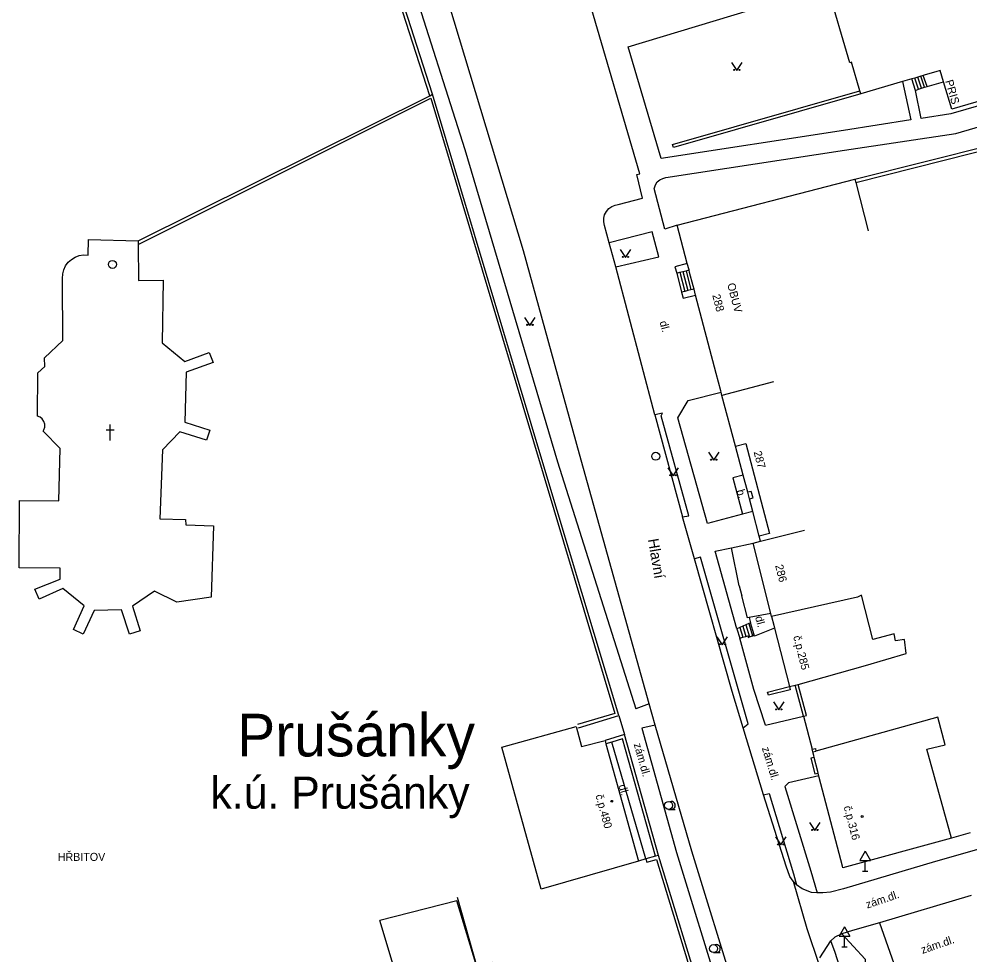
# Model space of a CAD drawing. Extents: x -577457 to -568404, y -1208466 to -1201387.
# Drawn here: x -575359.7 to -575270.6, y -1204396.7 to -1204308.9 of the extents above; entities that cross this region are included whole.
import ezdxf

# ---------------------------------------------------------------- set-up
doc = ezdxf.new("R2010")
doc.units = 0
for name, color, linetype in [('BUDOVY_MĚŘ', 7, 'Continuous'), ('BUDOVY_NEMĚŘ', 7, 'Continuous'), ('MAP_ZN_BP', 7, 'Continuous'), ('NÁZEV_K_Ú', 7, 'Continuous'), ('NÁZVY_SÍDEL_JEDNOTKY', 7, 'Continuous'), ('NÁZVY_ULIC_TOK_SMĚR', 7, 'Continuous'), ('POMOC_POPIS', 7, 'Continuous'), ('ROZHRANÍ_PLOCH', 7, 'Continuous'), ('VÝŠKOPIS', 7, 'Continuous'), ('ZN_BUDOV', 7, 'Continuous'), ('ZN_DOPLŇKOVÉ', 7, 'Continuous'), ('ZN_KULTUR', 7, 'Continuous'), ('Č_POPIS_ORIENT', 7, 'Continuous')]:
    doc.layers.add(name, color=color, linetype=linetype)

msp = doc.modelspace()

# ---------------------------------------------------------------- linework, layer by layer
at = {"layer": 'BUDOVY_MĚŘ'}
for points in [[(-575280.88, -1204315.61), (-575281.68, -1204312.94), (-575281.81, -1204312.98), (-575283.92, -1204305.85)], [(-575251.99, -1204310.72), (-575251.8, -1204311.36), (-575272.25, -1204317.34), (-575273.04, -1204314.78)], [(-575273.04, -1204314.78), (-575273.36, -1204313.72), (-575273.76, -1204313.84)], [(-575276.88, -1204314.75), (-575280.79, -1204315.9)], [(-575276.02, -1204314.5), (-575276.88, -1204314.75)], [(-575275.74, -1204314.42), (-575276.02, -1204314.5)], [(-575275.45, -1204314.33), (-575275.74, -1204314.42)], [(-575275.16, -1204314.25), (-575275.45, -1204314.33)], [(-575274.94, -1204314.18), (-575275.16, -1204314.25)], [(-575274.76, -1204314.13), (-575274.94, -1204314.18)], [(-575280.79, -1204315.9), (-575280.88, -1204315.61)], [(-575298, -1204328.23), (-575281.34, -1204323.92)], [(-575281.34, -1204323.92), (-575281.26, -1204324.21)], [(-575281.26, -1204324.21), (-575280.09, -1204328.76)], [(-575297.06, -1204331.82), (-575298, -1204328.23)], [(-575348.53, -1204330.03), (-575348.5, -1204333.41), (-575346.21, -1204333.39), (-575346.28, -1204339.27), (-575344.15, -1204341.02), (-575341.87, -1204340.16), (-575341.51, -1204341.11), (-575344.05, -1204342.01), (-575344.16, -1204346.7), (-575341.83, -1204347.44), (-575342.13, -1204348.39), (-575344.63, -1204347.6), (-575346.26, -1204349.28), (-575346.51, -1204355.78), (-575344.11, -1204355.83), (-575344.07, -1204356.33), (-575341.48, -1204356.42), (-575341.7, -1204363.1), (-575344.92, -1204363.59), (-575347.01, -1204362.54), (-575349.08, -1204363.95), (-575348.35, -1204366.28), (-575349.34, -1204366.59), (-575350.09, -1204364.31), (-575352.67, -1204364.36), (-575353.7, -1204366.57), (-575354.6, -1204366.16), (-575353.59, -1204363.94), (-575355.59, -1204362.3), (-575357.83, -1204363.29), (-575358.23, -1204362.36), (-575355.86, -1204361.41), (-575355.85, -1204360.4), (-575359.71, -1204360.37), (-575359.66, -1204354.05), (-575355.99, -1204354.09), (-575355.86, -1204349.17), (-575357.45, -1204347.55), (-575357.37, -1204347.42), (-575357.3, -1204347.16), (-575357.3, -1204346.89), (-575357.38, -1204346.63), (-575357.53, -1204346.4), (-575357.74, -1204346.23), (-575357.99, -1204346.13), (-575357.94, -1204342.07), (-575357.28, -1204341.49), (-575357.31, -1204340.66), (-575355.6, -1204339.04), (-575355.62, -1204333.38), (-575355.64, -1204333.21), (-575355.61, -1204332.8), (-575355.51, -1204332.4), (-575355.34, -1204332.03), (-575355.09, -1204331.7), (-575354.79, -1204331.43), (-575354.44, -1204331.22), (-575354.06, -1204331.08), (-575353.65, -1204331.01), (-575353.24, -1204331.03), (-575353.2, -1204329.57), (-575348.53, -1204329.7)], [(-575348.53, -1204329.7), (-575348.53, -1204330.03)], [(-575296.9, -1204332.42), (-575297.06, -1204331.82)], [(-575296.84, -1204332.65), (-575296.9, -1204332.42)], [(-575296.43, -1204334.21), (-575296.51, -1204333.92)], [(-575296.28, -1204334.78), (-575296.43, -1204334.21)], [(-575294.35, -1204342.13), (-575296.28, -1204334.78)], [(-575288.97, -1204342.91), (-575293.81, -1204344.19)], [(-575293.89, -1204343.89), (-575293.92, -1204343.77)], [(-575293.81, -1204344.19), (-575293.89, -1204343.89)], [(-575292.55, -1204348.94), (-575293.81, -1204344.19)], [(-575291.83, -1204351.67), (-575292.55, -1204348.94)], [(-575291.4, -1204353.28), (-575291.83, -1204351.67)], [(-575291.24, -1204353.9), (-575291.4, -1204353.28)], [(-575290.93, -1204355.09), (-575291.24, -1204353.9)], [(-575290.32, -1204357.39), (-575290.93, -1204355.09)], [(-575290.2, -1204357.86), (-575290.32, -1204357.39)], [(-575290.2, -1204357.86), (-575286.06, -1204356.82)], [(-575290.9, -1204358.04), (-575290.2, -1204357.86)], [(-575289.24, -1204364.64), (-575290.9, -1204358.04)], [(-575289.17, -1204364.92), (-575289.24, -1204364.64)], [(-575288.96, -1204365.75), (-575288.89, -1204366.02)], [(-575288.89, -1204366.02), (-575287.49, -1204371.5)], [(-575287.49, -1204371.5), (-575286.95, -1204371.36)], [(-575286.95, -1204371.36), (-575286.66, -1204371.29)], [(-575304.77, -1204376.57), (-575304.69, -1204376.86)], [(-575304.69, -1204376.86), (-575301.64, -1204387.89)], [(-575285.3, -1204377.62), (-575285.01, -1204377.55)], [(-575285.21, -1204377.98), (-575285.3, -1204377.62)], [(-575285.17, -1204378.15), (-575285.21, -1204377.98)], [(-575284.82, -1204379.48), (-575285.17, -1204378.15)], [(-575284.79, -1204379.61), (-575284.82, -1204379.48)], [(-575284.73, -1204379.86), (-575284.79, -1204379.61)], [(-575284.69, -1204380.03), (-575284.73, -1204379.86)], [(-575282.51, -1204388.33), (-575284.69, -1204380.03)], [(-575270.54, -1204385.22), (-575272.28, -1204385.71)], [(-575272.28, -1204385.71), (-575282.47, -1204388.49)], [(-575282.47, -1204388.49), (-575282.51, -1204388.33)], [(-575320.69, -1204410.74), (-575325.88, -1204393.43)]]:
    msp.add_lwpolyline(points, dxfattribs=at)
at = {"layer": 'BUDOVY_NEMĚŘ'}
for points in [[(-575286.66, -1204371.29), (-575280.36, -1204369.52), (-575276.54, -1204368.41), (-575276.69, -1204367.09), (-575277.55, -1204367.22), (-575277.66, -1204366.54), (-575279.66, -1204367.07), (-575280.72, -1204362.94), (-575281.11, -1204363.1)], [(-575281.11, -1204363.1), (-575289.17, -1204364.92)], [(-575272.28, -1204385.71), (-575274.62, -1204377.38), (-575272.89, -1204376.95), (-575273.57, -1204374.38), (-575285.01, -1204377.55)], [(-575301.64, -1204387.89), (-575310.76, -1204390.51), (-575313.08, -1204382.14), (-575314.45, -1204377.19), (-575307.49, -1204375.26), (-575306.97, -1204377.12), (-575304.77, -1204376.57)], [(-575318.65, -1204391.26), (-575316.8, -1204397.8), (-575315.36, -1204397.37), (-575312.07, -1204408.34), (-575316.87, -1204409.83), (-575320.69, -1204410.74)], [(-575320.69, -1204410.74), (-575312.07, -1204408.34), (-575315.36, -1204397.37), (-575316.8, -1204397.8), (-575318.68, -1204391.59), (-575325.88, -1204393.43)]]:
    msp.add_lwpolyline(points, dxfattribs=at)
at = {"layer": 'MAP_ZN_BP'}
for centre, radius in [((-575350.95, -1204331.9), 0.375), ((-575350.95, -1204331.9), 0.0005), ((-575300.02, -1204349.9), 0.375), ((-575300.02, -1204349.9), 0.0005)]:
    msp.add_circle(centre, radius, dxfattribs=at)
at = {"layer": 'ROZHRANÍ_PLOCH'}
for points in [[(-575304.4, -1204329.88), (-575304.82, -1204328.26), (-575304.9, -1204327.92), (-575304.89, -1204327.58), (-575304.81, -1204327.24), (-575304.65, -1204326.93), (-575304.42, -1204326.67), (-575304.14, -1204326.46), (-575303.82, -1204326.33), (-575303.55, -1204326.27), (-575301.27, -1204325.69), (-575301.8, -1204323.48), (-575301.51, -1204323.41), (-575306.24, -1204307.27), (-575310.2, -1204293.93), (-575310.37, -1204293.98), (-575310.39, -1204293.76)], [(-575320.41, -1204304.09), (-575321.37, -1204304.19), (-575323.14, -1204304.7), (-575317.93, -1204321.11), (-575309.24, -1204350.42), (-575301.9, -1204373.58)], [(-575300.65, -1204373.13), (-575307.17, -1204349.7), (-575312.43, -1204330.64), (-575320.41, -1204304.09)], [(-575276.88, -1204314.75), (-575276.09, -1204318.35), (-575282.43, -1204319.33), (-575299.51, -1204321.97), (-575302.6, -1204311.49), (-575286.34, -1204306.56)], [(-575249.61, -1204310.85), (-575251.59, -1204311.76), (-575272.34, -1204317.79), (-575275.15, -1204318.23), (-575275.68, -1204315.58)], [(-575298, -1204328.23), (-575299.16, -1204328.59), (-575300.16, -1204324.79), (-575300.15, -1204324.72), (-575300.05, -1204324.43), (-575299.87, -1204324.17), (-575299.64, -1204323.97), (-575299.36, -1204323.83), (-575299.06, -1204323.76), (-575282.31, -1204321.19), (-575271.9, -1204319.62), (-575250.31, -1204313.32), (-575249.09, -1204312.5)], [(-575275.68, -1204315.58), (-575276.02, -1204314.5)], [(-575275.4, -1204315.48), (-575275.74, -1204314.42)], [(-575275.11, -1204315.38), (-575275.45, -1204314.33)], [(-575274.83, -1204315.29), (-575275.16, -1204314.25)], [(-575274.56, -1204315.2), (-575274.94, -1204314.18)], [(-575274.56, -1204315.2), (-575273.04, -1204314.78)], [(-575275.68, -1204315.58), (-575275.4, -1204315.48)], [(-575275.4, -1204315.48), (-575275.11, -1204315.38)], [(-575275.11, -1204315.38), (-575274.83, -1204315.29)], [(-575274.83, -1204315.29), (-575274.56, -1204315.2)], [(-575303.77, -1204332.14), (-575299.72, -1204331.2), (-575300.36, -1204328.85), (-575304.4, -1204329.88)], [(-575303.77, -1204332.14), (-575304.4, -1204329.88)], [(-575300.11, -1204346), (-575303.77, -1204332.14)], [(-575297.76, -1204332.64), (-575297.3, -1204334.44)], [(-575297.47, -1204332.57), (-575297.01, -1204334.36)], [(-575297.18, -1204332.49), (-575296.72, -1204334.29)], [(-575298.05, -1204332.72), (-575297.59, -1204334.52)], [(-575291.89, -1204355.34), (-575295.18, -1204356.19), (-575297.96, -1204346.29), (-575296.99, -1204344.66), (-575293.89, -1204343.89)], [(-575297.52, -1204355.59), (-575296.92, -1204355.47), (-575299.52, -1204346.09), (-575299.38, -1204345.87), (-575300.11, -1204346)], [(-575300.11, -1204346), (-575297.52, -1204355.59)], [(-575291.83, -1204351.67), (-575292.78, -1204351.91), (-575291.89, -1204355.34)], [(-575296.4, -1204359.53), (-575297.52, -1204355.59)], [(-575290.93, -1204355.09), (-575291.89, -1204355.34)], [(-575292.41, -1204366.07), (-575294.44, -1204358.81), (-575292.92, -1204358.5)], [(-575291.81, -1204375.38), (-575291.37, -1204375), (-575295.81, -1204359.35), (-575296.4, -1204359.53)], [(-575291.81, -1204375.38), (-575292.84, -1204371.96), (-575296.4, -1204359.53)], [(-575291.3, -1204365.59), (-575291.58, -1204365.71)], [(-575291.13, -1204365.52), (-575291.3, -1204365.59)], [(-575291.3, -1204365.59), (-575290.96, -1204366.73)], [(-575291.27, -1204365.03), (-575291.13, -1204365.52)], [(-575290.8, -1204366.66), (-575291.13, -1204365.52)], [(-575292.13, -1204365.95), (-575292.41, -1204366.07)], [(-575292.41, -1204366.07), (-575292.14, -1204366.96)], [(-575291.86, -1204365.83), (-575292.13, -1204365.95)], [(-575292.13, -1204365.95), (-575291.85, -1204366.88)], [(-575291.58, -1204365.71), (-575291.86, -1204365.83)], [(-575291.86, -1204365.83), (-575291.56, -1204366.8)], [(-575291.58, -1204365.71), (-575291.24, -1204366.84)], [(-575288.89, -1204366.02), (-575290.77, -1204366.76), (-575290.8, -1204366.66)], [(-575292.14, -1204366.96), (-575291.85, -1204366.88)], [(-575289.74, -1204375.12), (-575290.81, -1204371.78), (-575292.14, -1204366.96)], [(-575291.85, -1204366.88), (-575291.56, -1204366.8)], [(-575291.56, -1204366.8), (-575291.4, -1204366.75), (-575291.36, -1204366.89), (-575291.24, -1204366.84)], [(-575291.24, -1204366.84), (-575290.96, -1204366.73)], [(-575290.96, -1204366.73), (-575290.8, -1204366.66)], [(-575220.98, -1204372.51), (-575240.51, -1204378.22), (-575258.78, -1204383.63), (-575273.78, -1204387.92)], [(-575300.65, -1204373.13), (-575301.9, -1204373.58)], [(-575300.08, -1204375.13), (-575300.65, -1204373.13)], [(-575289.74, -1204375.12), (-575286.17, -1204374.27)], [(-575300.08, -1204375.13), (-575301.31, -1204375.4), (-575298.08, -1204387.05), (-575293.92, -1204400.56), (-575292.49, -1204400.46)], [(-575292.49, -1204400.46), (-575296.64, -1204386.93), (-575300.08, -1204375.13)], [(-575289.91, -1204381.66), (-575291.81, -1204375.38)], [(-575300.94, -1204387.67), (-575304.14, -1204376.7)], [(-575285.17, -1204378.15), (-575285.49, -1204378.23), (-575285.1, -1204379.69), (-575284.79, -1204379.61)], [(-575284.73, -1204379.86), (-575287.56, -1204380.53), (-575287.92, -1204380.88), (-575285.49, -1204388.82), (-575284.89, -1204390.86)], [(-575289.91, -1204381.66), (-575289.39, -1204381.53), (-575287.12, -1204389.08)], [(-575287.79, -1204388.35), (-575289.91, -1204381.66)], [(-575300.94, -1204387.67), (-575301.64, -1204387.89)], [(-575273.78, -1204387.92), (-575282.41, -1204390.48), (-575283.64, -1204390.78), (-575284.36, -1204390.85), (-575284.89, -1204390.86)], [(-575287.15, -1204389.75), (-575287.44, -1204389.31), (-575287.79, -1204388.35)], [(-575287.15, -1204389.75), (-575285.85, -1204394.19), (-575284.71, -1204397.62)], [(-575286.82, -1204390.11), (-575287.15, -1204389.75)], [(-575287.12, -1204389.08), (-575286.82, -1204390.11)], [(-575284.89, -1204390.86), (-575285.43, -1204390.83), (-575286.29, -1204390.48), (-575286.82, -1204390.11)], [(-575270.44, -1204391.09), (-575279.03, -1204393.66)], [(-575279.03, -1204393.66), (-575281.57, -1204394.37), (-575282.56, -1204394.68)], [(-575279.03, -1204393.66), (-575276.72, -1204400.24)], [(-575282.56, -1204394.68), (-575283.23, -1204395.01), (-575283.6, -1204395.35)], [(-575284.65, -1204396.93), (-575283.6, -1204395.35)], [(-575283.21, -1204396.44), (-575283.6, -1204395.35)], [(-575268.43, -1204436.17), (-575281.64, -1204401.38), (-575283.21, -1204396.44)]]:
    msp.add_lwpolyline(points, dxfattribs=at)
at = {"layer": 'VÝŠKOPIS'}
msp.add_lwpolyline([(-575282.56, -1204394.68), (-575280.39, -1204397.08), (-575280.42, -1204399.45), (-575276.16, -1204412.68), (-575272.7, -1204421.86), (-575269.03, -1204429.8), (-575268.43, -1204436.17)], dxfattribs=at)
at = {"layer": 'ZN_BUDOV'}
for p, q in [((-575351.15, -1204348.43), (-575351.15, -1204346.93)), ((-575351.525, -1204347.43), (-575350.775, -1204347.43))]:
    msp.add_line(p, q, dxfattribs=at)
for centre in [(-575304.15, -1204382.26), (-575280.66, -1204383.68)]:
    msp.add_circle(centre, 0.0875, dxfattribs=at)
at = {"layer": 'ZN_DOPLŇKOVÉ'}
for p, q in [((-575280.39, -1204386.934), (-575280.89, -1204387.8)), ((-575280.39, -1204386.934), (-575279.89, -1204387.8)), ((-575280.89, -1204387.8), (-575279.89, -1204387.8)), ((-575280.39, -1204388.8), (-575280.39, -1204387.8)), ((-575280.64, -1204388.8), (-575280.14, -1204388.8)), ((-575282.33, -1204394.034), (-575282.83, -1204394.9)), ((-575282.33, -1204394.034), (-575281.83, -1204394.9)), ((-575282.83, -1204394.9), (-575281.83, -1204394.9)), ((-575282.33, -1204395.9), (-575282.33, -1204394.9)), ((-575282.58, -1204395.9), (-575282.08, -1204395.9))]:
    msp.add_line(p, q, dxfattribs=at)
for points in [[(-575321.21, -1204316.08), (-575324.7, -1204305.21), (-575324.41, -1204305.11)], [(-575320.94, -1204315.94), (-575324.41, -1204305.11)], [(-575273.76, -1204313.84), (-575274.76, -1204314.13)], [(-575280.79, -1204315.9), (-575298.36, -1204320.95), (-575298.44, -1204320.66), (-575280.88, -1204315.61)], [(-575348.53, -1204329.7), (-575321.21, -1204316.08)], [(-575348.53, -1204330.03), (-575321.09, -1204316.31), (-575303.85, -1204374.02), (-575307.35, -1204375.07)], [(-575321.21, -1204316.08), (-575320.94, -1204315.94)], [(-575303.48, -1204374.22), (-575310.43, -1204351.15), (-575320.94, -1204315.94)], [(-575281.34, -1204323.92), (-575261.96, -1204319.02), (-575261.91, -1204319.2)], [(-575281.26, -1204324.21), (-575262.12, -1204319.37)], [(-575297.06, -1204331.82), (-575298.22, -1204332.13), (-575298.05, -1204332.72)], [(-575298.05, -1204332.72), (-575297.76, -1204332.64)], [(-575297.76, -1204332.64), (-575297.47, -1204332.57)], [(-575297.47, -1204332.57), (-575297.18, -1204332.49)], [(-575297.18, -1204332.49), (-575296.9, -1204332.42)], [(-575296.51, -1204333.92), (-575296.84, -1204332.65)], [(-575297.3, -1204334.44), (-575297.59, -1204334.52)], [(-575297.01, -1204334.36), (-575297.3, -1204334.44)], [(-575296.72, -1204334.29), (-575297.01, -1204334.36)], [(-575296.43, -1204334.21), (-575296.72, -1204334.29)], [(-575297.59, -1204334.52), (-575297.44, -1204335.08), (-575296.28, -1204334.78)], [(-575293.92, -1204343.77), (-575294.35, -1204342.13)], [(-575292.55, -1204348.94), (-575291.58, -1204348.69), (-575289.35, -1204357.14), (-575290.32, -1204357.39)], [(-575291.24, -1204353.9), (-575290.9, -1204353.81), (-575291.07, -1204353.19), (-575291.4, -1204353.28)], [(-575292.92, -1204358.5), (-575290.9, -1204358.04)], [(-575292.19, -1204362.04), (-575292.92, -1204358.5)], [(-575292.19, -1204362.04), (-575291.94, -1204362.99)], [(-575291.41, -1204365.06), (-575291.94, -1204362.99)], [(-575289.24, -1204364.64), (-575291.27, -1204365.03)], [(-575291.27, -1204365.03), (-575291.41, -1204365.06)], [(-575289.17, -1204364.92), (-575288.96, -1204365.75)], [(-575287.49, -1204371.5), (-575287.42, -1204371.8), (-575289.46, -1204372.3), (-575289.54, -1204372.01)], [(-575289.54, -1204372.01), (-575287.49, -1204371.5)], [(-575286.17, -1204374.27), (-575286.95, -1204371.36)], [(-575286.17, -1204374.27), (-575285.88, -1204374.2), (-575286.66, -1204371.29)], [(-575307.26, -1204375.36), (-575303.48, -1204374.22)], [(-575303.48, -1204374.22), (-575302.94, -1204376.01)], [(-575286.17, -1204374.27), (-575285.34, -1204377.37)], [(-575302.94, -1204376.01), (-575304.77, -1204376.57)], [(-575299.76, -1204387.34), (-575302.94, -1204376.01)], [(-575304.14, -1204376.7), (-575304.69, -1204376.86)], [(-575300.05, -1204387.42), (-575303.15, -1204376.39), (-575304.14, -1204376.7)], [(-575285.34, -1204377.37), (-575285.05, -1204377.32), (-575285.01, -1204377.55)], [(-575285.3, -1204377.62), (-575285.34, -1204377.37)], [(-575300.05, -1204387.42), (-575300.94, -1204387.67)], [(-575300.94, -1204387.67), (-575300.86, -1204387.96), (-575299.96, -1204387.71), (-575295.76, -1204401.44), (-575295.47, -1204401.35)], [(-575299.76, -1204387.34), (-575300.05, -1204387.42)], [(-575295.47, -1204401.35), (-575299.76, -1204387.34)]]:
    msp.add_lwpolyline(points, dxfattribs=at)
at = {"layer": 'ZN_KULTUR'}
for p, q in [((-575298.81, -1204383.025), (-575298.185, -1204383.025)), ((-575294.6, -1204396.455), (-575293.975, -1204396.455))]:
    msp.add_line(p, q, dxfattribs=at)
for points in [[(-575292.92, -1204312.96), (-575292.42, -1204313.71), (-575291.92, -1204312.96)], [(-575303.36, -1204330.5), (-575302.86, -1204331.25), (-575302.36, -1204330.5)], [(-575312.31, -1204336.87), (-575311.81, -1204337.62), (-575311.31, -1204336.87)], [(-575295.08, -1204349.52), (-575294.58, -1204350.27), (-575294.08, -1204349.52)], [(-575298.9, -1204350.98), (-575298.4, -1204351.73), (-575297.9, -1204350.98)], [(-575294.28, -1204366.83), (-575293.78, -1204367.58), (-575293.28, -1204366.83)], [(-575288.99, -1204372.94), (-575288.49, -1204373.69), (-575287.99, -1204372.94)], [(-575285.6, -1204384.25), (-575285.1, -1204385), (-575284.6, -1204384.25)], [(-575288.79, -1204385.6), (-575288.29, -1204386.35), (-575287.79, -1204385.6)]]:
    msp.add_lwpolyline(points, dxfattribs=at)
for centre, radius in [((-575292.67, -1204313.66), 0.05), ((-575292.17, -1204313.66), 0.05), ((-575303.11, -1204331.2), 0.05), ((-575302.61, -1204331.2), 0.05), ((-575312.06, -1204337.57), 0.05), ((-575311.56, -1204337.57), 0.05), ((-575294.83, -1204350.22), 0.05), ((-575294.33, -1204350.22), 0.05), ((-575298.65, -1204351.68), 0.05), ((-575298.15, -1204351.68), 0.05), ((-575294.03, -1204367.53), 0.05), ((-575293.53, -1204367.53), 0.05), ((-575288.74, -1204373.64), 0.05), ((-575288.24, -1204373.64), 0.05), ((-575298.81, -1204382.65), 0.375), ((-575285.35, -1204384.95), 0.05), ((-575284.85, -1204384.95), 0.05), ((-575288.54, -1204386.3), 0.05), ((-575288.04, -1204386.3), 0.05), ((-575294.6, -1204396.08), 0.375)]:
    msp.add_circle(centre, radius, dxfattribs=at)
for centre in [(-575298.56, -1204382.65), (-575294.35, -1204396.08)]:
    msp.add_arc(centre, 0.375, 249.49437, 109.04743, dxfattribs=at)

# ---------------------------------------------------------------- texts
at = {"layer": 'NÁZEV_K_Ú'}
msp.add_text('k.ú. Prušánky', height=3, dxfattribs=at).set_placement((-575341.77, -1204382.95))
at = {"layer": 'NÁZVY_SÍDEL_JEDNOTKY'}
msp.add_text('Prušánky', height=4, dxfattribs=at).set_placement((-575339.26, -1204378.05))
at = {"layer": 'NÁZVY_ULIC_TOK_SMĚR'}
msp.add_text('Hlavní', height=1, rotation=279.64999, dxfattribs=at).set_placement((-575300.76, -1204357.7))
at = {"layer": 'POMOC_POPIS'}
for s, rotation, p in [('PRIS', 285.98002, (-575272.89, -1204314.7)), ('OBUV', 284.74003, (-575293.33, -1204333.75)), ('dl.', 284.74003, (-575299.67, -1204337.3)), ('b.', 284.78002, (-575292.45, -1204353.11)), ('dl.', 284.86001, (-575290.71, -1204364.99)), ('zám.dl.', 285.6779, (-575302.09, -1204376.91)), ('zám.dl.', 286.8331, (-575290.08, -1204377.27)), ('dl.', 286.2622, (-575303.52, -1204380.79)), ('zám.dl.', 18.59231, (-575280.19, -1204392.33)), ('zám.dl.', 18.91351, (-575275.01, -1204396.58))]:
    msp.add_text(s, height=0.75, rotation=rotation, dxfattribs=at).set_placement(p)
msp.add_text(' HŘBITOV', height=0.75, dxfattribs=at).set_placement((-575356.36, -1204387.85))
at = {"layer": 'Č_POPIS_ORIENT'}
for s, rotation, p in [('288', 284.74003, (-575294.73, -1204334.79)), ('287', 284.78002, (-575290.85, -1204349.5)), ('286', 284.16999, (-575288.83, -1204360.15)), ('č.p.285', 284.29003, (-575287.14, -1204366.81)), ('č.p.480', 285.46998, (-575305.68, -1204381.71)), ('č.p.316', 284.65999, (-575282.41, -1204382.78))]:
    msp.add_text(s, height=0.75, rotation=rotation, dxfattribs=at).set_placement(p)

doc.saveas('drawing.dxf')
